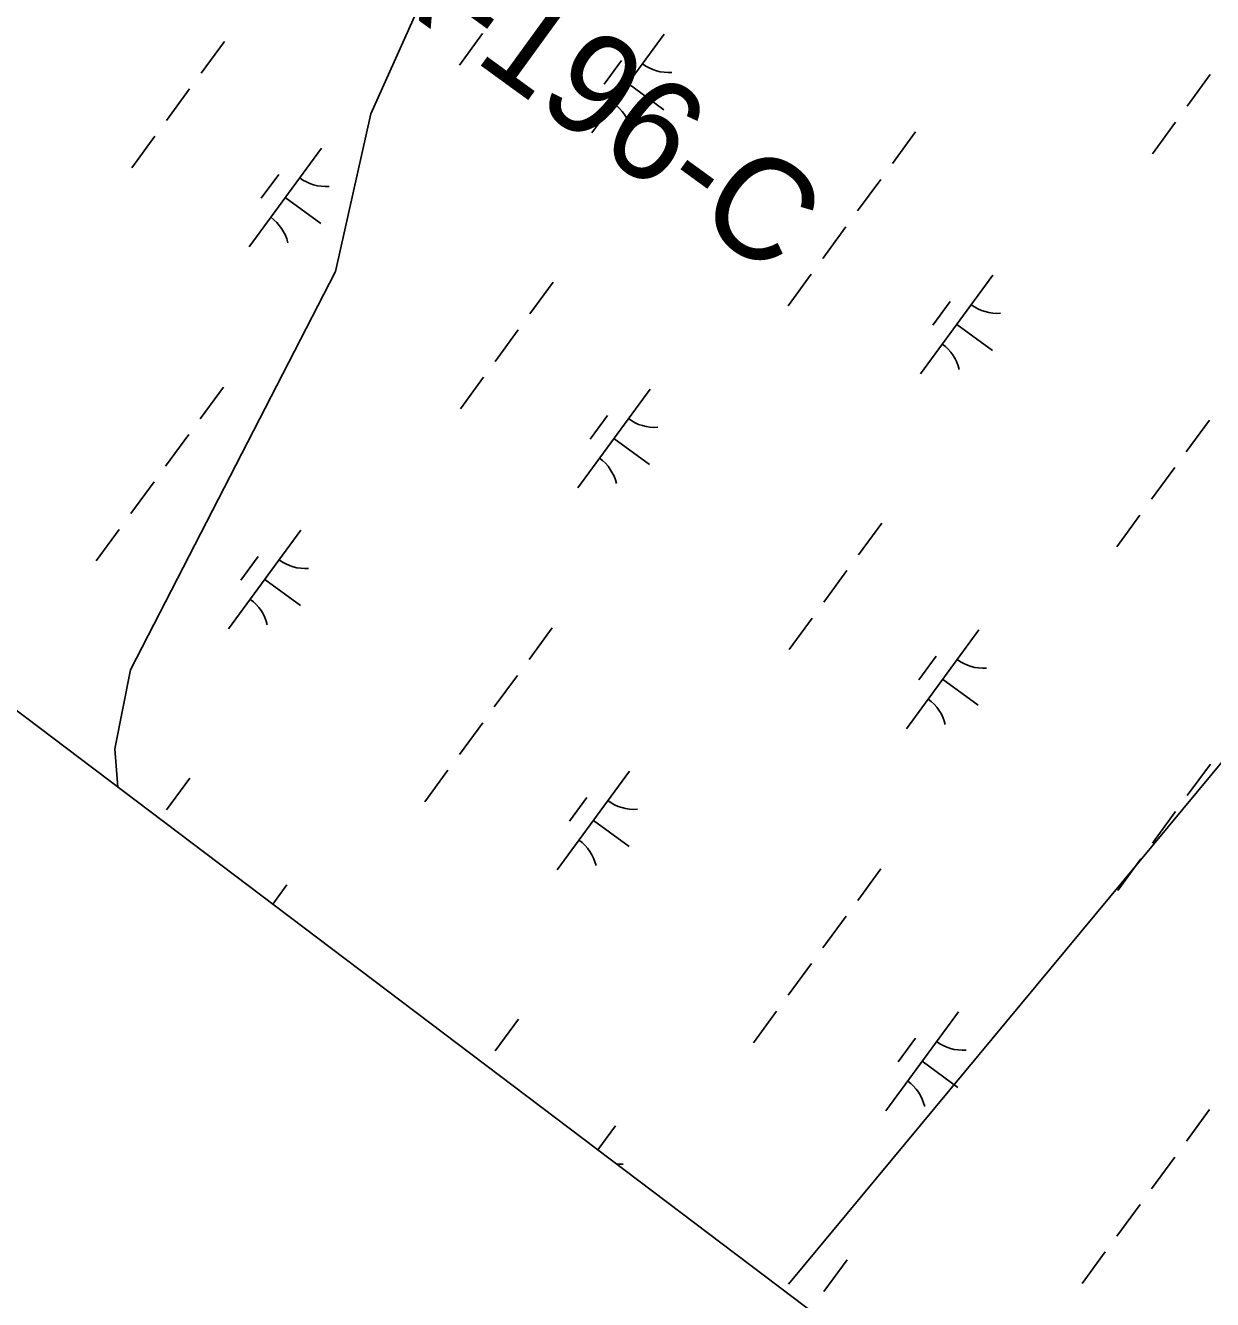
# Model space of a CAD drawing. Extents: x 3905714 to 3926767, y 183354 to 205755.
# Drawn here: x 3914034 to 3914518, y 185892 to 186412 of the extents above; entities that cross this region are included whole.
import ezdxf

# ---------------------------------------------------------------- set-up
doc = ezdxf.new("R2010")
doc.units = 0
for name, color, linetype in [('V-GRID-FRAM', 7, 'Continuous'), ('V-RIVR-EDGE', 7, 'Continuous'), ('V-RIVR-RANG-IDEN', 7, 'Continuous'), ('V-UTIL-LINE', 7, 'Continuous'), ('V-WETL-SWMP', 7, 'Continuous')]:
    doc.layers.add(name, color=color, linetype=linetype)

msp = doc.modelspace()

# ---------------------------------------------------------------- linework, layer by layer
at = {"layer": 'V-GRID-FRAM'}
msp.add_lwpolyline([(3924287.85, 196971.08), (3915521.38, 185005.59), (3909313.29, 189695.82), (3918205.93, 201877.91), (3924287.85, 196971.08)], dxfattribs=at)
at = {"layer": 'V-RIVR-EDGE'}
msp.add_lwpolyline([(3914258.53, 186691.85), (3914226.22, 186712.19), (3914206.9, 186702.54), (3914153.79, 186625.28), (3914173.11, 186601.14), (3914190.81, 186591.48), (3914210.12, 186572.17), (3914223, 186539.98), (3914223, 186483.65), (3914174.71, 186375.81), (3914160.23, 186311.43), (3914076.54, 186148.87), (3914070.1, 186116.68), (3914071.36, 186101.08)], dxfattribs=at)
at = {"layer": 'V-UTIL-LINE'}
msp.add_lwpolyline([(3914345.24, 185898.11), (3915108.15, 186817.19)], dxfattribs=at)
at = {"layer": 'V-WETL-SWMP'}
for p, q in [((3914220.29, 186408.68), (3914210.83, 186395.77)), ((3914294.47, 186408.35), (3914264.92, 186368.02)), ((3914114.88, 186405.39), (3914105.42, 186392.48)), ((3914277.02, 186397.58), (3914269.93, 186387.9)), ((3914517.37, 186391.85), (3914507.91, 186378.94)), ((3914100.69, 186386.03), (3914091.24, 186373.12)), ((3914279.7, 186388.18), (3914294.22, 186377.54)), ((3914503.18, 186372.49), (3914493.73, 186359.58)), ((3914086.51, 186366.67), (3914077.05, 186353.76)), ((3914397.02, 186368.45), (3914387.57, 186355.55)), ((3914154.52, 186361.83), (3914124.97, 186321.5)), ((3914137.07, 186351.07), (3914129.97, 186341.39)), ((3914382.84, 186349.09), (3914373.38, 186336.19)), ((3914139.74, 186341.67), (3914154.26, 186331.03)), ((3914368.65, 186329.73), (3914359.2, 186316.83)), ((3914354.47, 186310.37), (3914345.01, 186297.47)), ((3914428.65, 186310.04), (3914399.1, 186269.71)), ((3914249.06, 186307.08), (3914239.6, 186294.17)), ((3914411.2, 186299.28), (3914404.11, 186289.6)), ((3914234.87, 186287.72), (3914225.42, 186274.81)), ((3914413.88, 186289.88), (3914428.4, 186279.24)), ((3914220.69, 186268.36), (3914211.23, 186255.45)), ((3914859.28, 185505.8), (3913857.71, 186262.5)), ((3914114.53, 186264.32), (3914105.07, 186251.41)), ((3914288.7, 186263.53), (3914259.15, 186223.2)), ((3914271.25, 186252.76), (3914264.15, 186243.08)), ((3914517.02, 186250.79), (3914507.56, 186237.88)), ((3914100.34, 186244.96), (3914090.89, 186232.05)), ((3914273.92, 186243.36), (3914288.44, 186232.72)), ((3914502.83, 186231.43), (3914493.38, 186218.52)), ((3914086.16, 186225.6), (3914076.7, 186212.69)), ((3914488.65, 186212.07), (3914479.19, 186199.16)), ((3914071.98, 186206.24), (3914062.52, 186193.33)), ((3914146.16, 186205.91), (3914116.61, 186165.58)), ((3914383.24, 186208.77), (3914373.78, 186195.87)), ((3914128.71, 186195.15), (3914121.61, 186185.47)), ((3914369.05, 186189.41), (3914359.6, 186176.51)), ((3914131.38, 186185.75), (3914145.9, 186175.11)), ((3914354.87, 186170.05), (3914345.41, 186157.15)), ((3914248.71, 186166.02), (3914239.25, 186153.11)), ((3914422.88, 186165.22), (3914393.33, 186124.89)), ((3914405.43, 186154.46), (3914398.33, 186144.78)), ((3914234.52, 186146.66), (3914225.07, 186133.75)), ((3914408.1, 186145.06), (3914422.62, 186134.42)), ((3914220.34, 186127.3), (3914210.88, 186114.39)), ((3914517.42, 186110.47), (3914507.96, 186097.56)), ((3914206.16, 186107.93), (3914196.7, 186095.03)), ((3914280.34, 186107.61), (3914250.79, 186067.27)), ((3914100.74, 186104.64), (3914091.29, 186091.74)), ((3914262.89, 186096.84), (3914255.79, 186087.16)), ((3914503.23, 186091.11), (3914493.78, 186078.2)), ((3914265.56, 186087.44), (3914280.08, 186076.8)), ((3914489.05, 186071.75), (3914479.59, 186058.84)), ((3914382.89, 186067.71), (3914373.43, 186054.8)), ((3914140.38, 186061.09), (3914134.65, 186053.27)), ((3914368.7, 186048.35), (3914359.25, 186035.44)), ((3914354.52, 186028.99), (3914345.06, 186016.08)), ((3914340.33, 186009.63), (3914330.88, 185996.72)), ((3914414.52, 186009.3), (3914384.97, 185968.97)), ((3914234.92, 186006.34), (3914225.47, 185993.43)), ((3914397.07, 185998.53), (3914389.97, 185988.85)), ((3914399.74, 185989.13), (3914414.26, 185978.5)), ((3914517.07, 185969.4), (3914507.61, 185956.5)), ((3914274.56, 185962.79), (3914267.38, 185952.99)), ((3914502.88, 185950.04), (3914493.43, 185937.14)), ((3914488.7, 185930.68), (3914479.24, 185917.78)), ((3914369.1, 185908.03), (3914359.65, 185895.12)), ((3914474.51, 185911.32), (3914465.06, 185898.42))]:
    msp.add_line(p, q, dxfattribs=at)
for centre, start, end in [((3914296.21, 186410.32), 233, 274.5436), ((3914263.57, 186365.76), 13, 54.5436), ((3914156.26, 186363.81), 233, 274.5436), ((3914123.61, 186319.25), 13, 54.5436), ((3914430.39, 186312.02), 233, 274.5436), ((3914397.75, 186267.46), 13, 54.5436), ((3914290.44, 186265.5), 233, 274.5436), ((3914257.79, 186220.94), 13, 54.5436), ((3914147.9, 186207.89), 233, 274.5436), ((3914115.25, 186163.32), 13, 54.5436), ((3914424.62, 186167.2), 233, 274.5436), ((3914391.97, 186122.63), 13, 54.5436), ((3914282.08, 186109.58), 233, 274.5436), ((3914249.43, 186065.02), 13, 54.5436), ((3914416.26, 186011.28), 233, 274.5436), ((3914383.61, 185966.71), 13, 54.5436), ((3914276.3, 185964.76), 265.9751, 274.5436)]:
    msp.add_arc(centre, 17.62, start, end, dxfattribs=at)

# ---------------------------------------------------------------- texts
at = {"layer": 'V-RIVR-RANG-IDEN'}
msp.add_text('R-196-C', height=41.5, rotation=324.0096, dxfattribs=at).set_placement((3914168.76, 186432.43))

doc.saveas('drawing.dxf')
